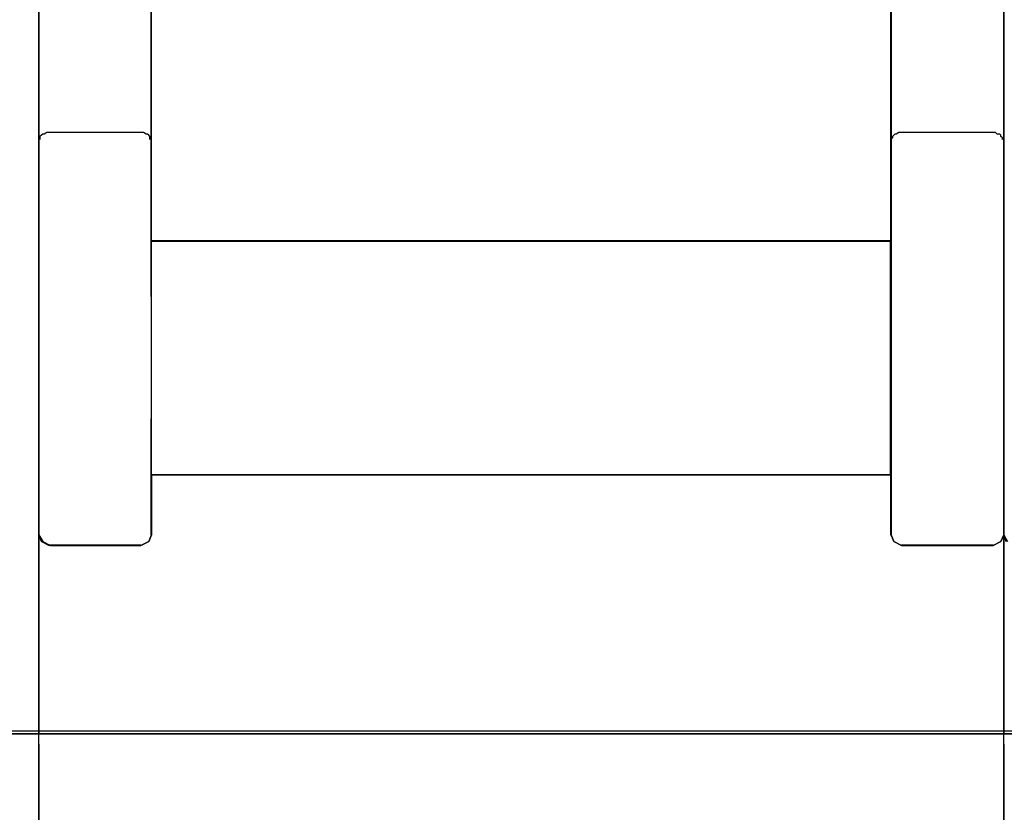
# Model space of a CAD drawing. Header units: millimetres. Extents: x -1290 to 1795, y -4192 to -1311.
# Tile 792 of 1056: x 1466.52 to 1470.19, y -2537.93 to -2534.97. Entities that reach past the tile are written whole.
import ezdxf

# ---------------------------------------------------------------- set-up
doc = ezdxf.new("R2010")
doc.units = ezdxf.units.MM
doc.layers.add('45', color=7, linetype='Continuous')
doc.layers.add('Aparatura', color=7, linetype='Continuous', lineweight=13)

# ---------------------------------------------------------------- blocks, each defined once
blk = doc.blocks.new('*U324')
at = {"layer": '45', "color": 7}
for points in [[(277.446119, -106.586674), (277.446119, -123.833896), (277.446119, -124.048592), (277.446119, -125.891397), (277.446119, -126.115038), (277.446119, -128.199375), (277.446119, -128.270941), (277.500081, -128.39618), (277.643979, -128.467745), (279.352768, -128.467745), (279.496666, -128.39618), (279.550628, -128.270941), (279.550628, -128.199375), (279.550628, -106.26463)], [(261.554375, -118.001329), (261.554375, -119.799406), (261.554375, -122.107385), (261.554375, -123.00195), (261.554375, -124.406418), (261.554375, -124.746353), (261.554375, -128.199375), (261.554375, -128.270941), (261.626324, -128.39618), (261.770222, -128.467745), (263.452031, -128.467745), (263.604923, -128.39618), (263.649891, -128.270941), (263.649891, -128.199375), (263.649891, -127.152734), (263.649891, -126.115038), (263.649891, -125.86456), (263.649891, -124.048592), (263.649891, -123.833896), (263.649891, -122.787254), (263.649891, -120.890776), (263.649891, -106.586674)], [(277.446119, -106.586674), (277.446119, -123.833896), (277.446119, -124.048592), (277.446119, -125.891397), (277.446119, -126.115038), (277.446119, -128.199375), (277.446119, -128.270941), (277.500081, -128.39618), (277.643979, -128.467745), (279.352768, -128.467745), (279.496666, -128.39618), (279.550628, -128.270941), (279.550628, -128.199375), (279.550628, -106.26463)], [(261.554375, -118.001329), (261.554375, -119.799406), (261.554375, -122.107385), (261.554375, -123.00195), (261.554375, -124.406418), (261.554375, -124.746353), (261.554375, -128.199375), (261.554375, -128.270941), (261.626324, -128.39618), (261.770222, -128.467745), (263.452031, -128.467745), (263.604923, -128.39618), (263.649891, -128.270941), (263.649891, -128.199375), (263.649891, -127.152734), (263.649891, -126.115038), (263.649891, -125.86456), (263.649891, -124.048592), (263.649891, -123.833896), (263.649891, -122.787254), (263.649891, -120.890776), (263.649891, -106.586674)], [(277.446119, -106.586674), (277.446119, -123.833896), (277.446119, -124.048592), (277.446119, -125.891397), (277.446119, -126.115038), (277.446119, -128.199375), (277.446119, -128.270941), (277.500081, -128.39618), (277.643979, -128.467745), (279.352768, -128.467745), (279.496666, -128.39618), (279.550628, -128.270941), (279.550628, -128.199375), (279.550628, -106.26463)], [(261.554375, -118.001329), (261.554375, -119.799406), (261.554375, -122.107385), (261.554375, -123.00195), (261.554375, -124.406418), (261.554375, -124.746353), (261.554375, -128.199375), (261.554375, -128.270941), (261.626324, -128.39618), (261.770222, -128.467745), (263.452031, -128.467745), (263.604923, -128.39618), (263.649891, -128.270941), (263.649891, -128.199375), (263.649891, -127.152734), (263.649891, -126.115038), (263.649891, -125.86456), (263.649891, -124.048592), (263.649891, -123.833896), (263.649891, -122.787254), (263.649891, -120.890776), (263.649891, -106.586674)], [(277.446119, -106.586674), (277.446119, -123.833896), (277.446119, -124.048592), (277.446119, -125.891397), (277.446119, -126.115038), (277.446119, -128.199375), (277.446119, -128.270941), (277.500081, -128.39618), (277.643979, -128.467745), (279.352768, -128.467745), (279.496666, -128.39618), (279.550628, -128.270941), (279.550628, -128.199375), (279.550628, -106.26463)], [(261.554375, -118.001329), (261.554375, -119.799406), (261.554375, -122.107385), (261.554375, -123.00195), (261.554375, -124.406418), (261.554375, -124.746353), (261.554375, -128.199375), (261.554375, -128.270941), (261.626324, -128.39618), (261.770222, -128.467745), (263.452031, -128.467745), (263.604923, -128.39618), (263.649891, -128.270941), (263.649891, -128.199375), (263.649891, -127.152734), (263.649891, -126.115038), (263.649891, -125.86456), (263.649891, -124.048592), (263.649891, -123.833896), (263.649891, -122.787254), (263.649891, -120.890776), (263.649891, -106.586674)], [(279.566827, -101.791803), (279.548838, -102.087009), (279.548838, -104.010325), (279.548838, -104.08189), (279.548838, -104.35026), (279.548838, -104.76176), (279.548838, -105.083804), (279.548838, -105.200097), (279.548838, -106.076771), (279.548838, -106.26463), (279.548838, -113.018599), (279.548838, -113.045436), (279.548838, -116.999416), (279.548838, -117.759796), (279.548838, -117.902927), (279.548838, -118.001329), (279.548838, -119.799406), (279.548838, -122.107385), (279.548838, -123.00195), (279.548838, -124.406418), (279.548838, -124.746353), (279.548838, -128.199375), (279.548838, -128.270941), (279.620794, -128.39618)], [(279.566827, -101.791803), (279.548838, -102.087009), (279.548838, -104.010325), (279.548838, -104.08189), (279.548838, -104.35026), (279.548838, -104.76176), (279.548838, -105.083804), (279.548838, -105.200097), (279.548838, -106.076771), (279.548838, -106.26463), (279.548838, -113.018599), (279.548838, -113.045436), (279.548838, -116.999416), (279.548838, -117.759796), (279.548838, -117.902927), (279.548838, -118.001329), (279.548838, -119.799406), (279.548838, -122.107385), (279.548838, -123.00195), (279.548838, -124.406418), (279.548838, -124.746353), (279.548838, -128.199375), (279.548838, -128.270941), (279.620794, -128.39618)], [(279.566827, -101.791803), (279.548838, -102.087009), (279.548838, -104.010325), (279.548838, -104.08189), (279.548838, -104.35026), (279.548838, -104.76176), (279.548838, -105.083804), (279.548838, -105.200097), (279.548838, -106.076771), (279.548838, -106.26463), (279.548838, -113.018599), (279.548838, -113.045436), (279.548838, -116.999416), (279.548838, -117.759796), (279.548838, -117.902927), (279.548838, -118.001329), (279.548838, -119.799406), (279.548838, -122.107385), (279.548838, -123.00195), (279.548838, -124.406418), (279.548838, -124.746353), (279.548838, -128.199375), (279.548838, -128.270941), (279.620794, -128.39618)], [(263.649044, -106.586266), (263.649044, -120.891214), (263.649044, -122.778858), (263.649044, -122.787805), (265.69985, -122.787805), (266.707263, -122.787805), (274.100956, -122.787805), (275.099375, -122.787805), (277.438012, -122.787805), (277.438012, -123.834508), (277.438012, -124.049217), (277.438012, -125.89213), (277.438012, -126.115785), (277.438012, -127.153542), (277.447007, -127.153542), (277.447007, -126.115785), (277.447007, -126.106839), (277.447007, -125.89213), (277.447007, -124.067109), (277.447007, -124.049217), (277.447007, -123.834508), (277.447007, -123.825562), (277.447007, -120.891214), (277.447007, -120.891214), (277.447007, -106.586266)], [(243.576025, -131.983058), (261.554375, -131.983058), (261.554375, -131.93833), (261.554375, -129.558824), (261.554375, -129.263622), (261.554375, -128.565872), (261.554375, -128.27067), (261.554375, -128.243834), (261.554375, -128.199106), (261.554375, -124.746138), (261.554375, -124.433045), (261.554375, -124.406209), (261.554375, -123.019654), (261.554375, -123.001763), (261.554375, -122.125103), (261.554375, -122.107212), (261.554375, -119.79927), (261.554375, -119.790324), (261.554375, -118.001221)], [(279.593806, -128.395362), (279.548838, -128.270106), (279.548838, -128.565353), (279.548838, -129.263209), (279.548838, -129.558456), (279.548838, -129.558456), (279.548838, -131.938324), (279.548838, -131.983058), (297.518236, -131.983058)]]:
    blk.add_lwpolyline(points, dxfattribs=at)
at = {"layer": '45', "color": 59}
for points in [[(279.566827, -101.791803), (279.548838, -102.087009), (279.548838, -104.010325), (279.548838, -104.08189), (279.548838, -104.35026), (279.548838, -104.76176), (279.548838, -105.083804), (279.548838, -105.200097), (279.548838, -106.076771), (279.548838, -106.26463), (279.548838, -113.018599), (279.548838, -113.045436), (279.548838, -116.999416), (279.548838, -117.759796), (279.548838, -117.902927), (279.548838, -118.001329), (279.548838, -119.799406), (279.548838, -122.107385), (279.548838, -123.00195), (279.548838, -124.406418), (279.548838, -124.746353), (279.548838, -128.199375), (279.548838, -128.270941), (279.620794, -128.39618)], [(263.649044, -106.586266), (263.649044, -120.891214), (263.649044, -122.778858), (263.649044, -122.787805), (265.69985, -122.787805), (266.707263, -122.787805), (274.100956, -122.787805), (275.099375, -122.787805), (277.438012, -122.787805), (277.438012, -123.834508), (277.438012, -124.049217), (277.438012, -125.89213), (277.438012, -126.115785), (277.438012, -127.153542), (277.447007, -127.153542), (277.447007, -126.115785), (277.447007, -126.106839), (277.447007, -125.89213), (277.447007, -124.067109), (277.447007, -124.049217), (277.447007, -123.834508), (277.447007, -123.825562), (277.447007, -120.891214), (277.447007, -120.891214), (277.447007, -106.586266)], [(243.576025, -131.983058), (261.554375, -131.983058), (261.554375, -131.93833), (261.554375, -129.558824), (261.554375, -129.263622), (261.554375, -128.565872), (261.554375, -128.27067), (261.554375, -128.243834), (261.554375, -128.199106), (261.554375, -124.746138), (261.554375, -124.433045), (261.554375, -124.406209), (261.554375, -123.019654), (261.554375, -123.001763), (261.554375, -122.125103), (261.554375, -122.107212), (261.554375, -119.79927), (261.554375, -119.790324), (261.554375, -118.001221)], [(243.576025, -131.983058), (261.554375, -131.983058), (261.554375, -131.93833), (261.554375, -129.558824), (261.554375, -129.263622), (261.554375, -128.565872), (261.554375, -128.27067), (261.554375, -128.243834), (261.554375, -128.199106), (261.554375, -124.746138), (261.554375, -124.433045), (261.554375, -124.406209), (261.554375, -123.019654), (261.554375, -123.001763), (261.554375, -122.125103), (261.554375, -122.107212), (261.554375, -119.79927), (261.554375, -119.790324), (261.554375, -118.001221)], [(279.593806, -128.395362), (279.548838, -128.270106), (279.548838, -128.565353), (279.548838, -129.263209), (279.548838, -129.558456), (279.548838, -129.558456), (279.548838, -131.938324), (279.548838, -131.983058), (297.518236, -131.983058)], [(279.593806, -128.395362), (279.548838, -128.270106), (279.548838, -128.565353), (279.548838, -129.263209), (279.548838, -129.558456), (279.548838, -129.558456), (279.548838, -131.938324), (279.548838, -131.983058), (297.518236, -131.983058)]]:
    blk.add_lwpolyline(points, dxfattribs=at)
at = {"layer": '45', "color": 139}
for points in [[(261.554375, -128.200237), (261.554375, -106.264541)], [(261.554375, -128.200237), (261.554375, -106.264541)], [(279.548838, -128.200237), (279.548838, -106.264541)], [(279.548838, -128.200237), (279.548838, -106.264541)], [(263.649044, -123.824947), (263.649044, -106.576934)], [(277.445217, -123.824947), (277.445217, -106.576934)], [(261.554375, -113.045612), (261.554375, -119.790775)], [(279.548838, -113.045612), (279.548838, -119.790775)], [(261.554375, -119.78898), (261.554375, -122.126537)], [(279.548838, -119.78898), (279.548838, -122.126537)], [(261.771003, -120.76386), (261.725839, -120.76386), (261.69874, -120.76386), (261.653575, -120.791175), (261.626476, -120.791175), (261.599377, -120.809385), (261.572278, -120.8367), (261.572278, -120.864015), (261.572278, -120.89133)], [(263.434207, -120.76386), (261.769213, -120.76386)], [(263.62398, -120.89133), (263.62398, -120.864015), (263.62398, -120.8367), (263.605736, -120.809385), (263.57837, -120.791175), (263.551003, -120.791175), (263.505393, -120.76386), (263.478027, -120.76386), (263.432416, -120.76386)], [(277.670797, -120.76386), (277.616658, -120.76386), (277.589588, -120.76386), (277.544472, -120.791175), (277.517402, -120.791175), (277.499356, -120.809385), (277.472286, -120.8367), (277.472286, -120.864015), (277.445217, -120.89133)], [(279.325048, -120.76386), (277.669006, -120.76386)], [(279.523773, -120.89133), (279.523773, -120.864015), (279.49643, -120.8367), (279.49643, -120.809385), (279.478202, -120.791175), (279.423516, -120.791175), (279.396173, -120.76386), (279.350601, -120.76386), (279.323258, -120.76386)], [(261.554375, -123.020626), (261.554375, -122.124742)], [(279.548838, -123.020626), (279.548838, -122.124742)], [(263.649044, -122.776457), (265.700746, -122.776457)], [(265.698956, -122.776457), (266.708694, -122.776457)], [(266.706904, -122.776457), (274.100907, -122.776457)], [(274.099117, -122.776457), (275.108855, -122.776457)], [(275.107065, -122.776457), (277.418362, -122.776457)], [(261.554375, -123.018831), (261.554375, -124.433574)], [(279.548838, -123.018831), (279.548838, -124.433574)], [(263.649044, -123.823152), (263.649044, -124.047043), (263.649044, -125.891912), (263.649044, -126.106848)], [(277.445217, -126.106848), (277.445217, -125.891912), (277.445217, -124.064955), (277.445217, -123.823152)], [(261.554375, -124.431778), (261.554375, -124.747761)], [(279.548838, -124.431778), (279.548838, -124.747761)], [(261.554375, -124.745966), (261.554375, -128.56649)], [(279.548838, -124.745966), (279.548838, -128.56649)], [(263.649044, -128.200237), (263.649044, -126.105053)], [(277.445217, -128.200237), (277.445217, -126.105053)], [(263.649044, -127.151747), (265.700746, -127.151747)], [(265.698956, -127.151747), (266.708694, -127.151747)], [(266.706904, -127.151747), (274.100907, -127.151747)], [(274.099117, -127.151747), (275.108855, -127.151747)], [(275.107065, -127.151747), (277.447007, -127.151747)], [(261.554375, -128.245121), (261.554375, -128.198441)], [(261.554375, -128.272051), (261.554375, -128.198441)], [(261.554375, -128.56649), (261.554375, -128.270256)], [(261.554375, -128.270256), (261.600923, -128.395931)], [(263.604287, -128.395931), (263.650835, -128.270256)], [(263.649044, -128.272051), (263.649044, -128.198441)], [(277.445217, -128.272051), (277.445217, -128.198441)], [(277.445217, -128.270256), (277.500717, -128.395931)], [(279.495128, -128.395931), (279.550628, -128.270256)], [(279.548838, -128.272051), (279.548838, -128.198441)], [(279.548838, -128.272051), (279.548838, -128.198441)], [(279.548838, -128.56649), (279.548838, -128.270256)], [(279.548838, -128.270256), (279.595386, -128.395931)], [(261.599133, -128.394135), (261.744149, -128.467745)], [(263.45211, -128.46595), (261.742358, -128.46595)], [(263.450319, -128.467745), (263.606077, -128.394135)], [(277.498926, -128.394135), (277.643942, -128.467745)], [(279.351903, -128.46595), (277.642152, -128.46595)], [(279.351903, -128.467745), (279.496919, -128.394135)], [(261.554375, -129.264884), (261.554375, -128.564695)], [(261.554375, -128.564695), (261.554375, -129.264884)], [(279.548838, -129.264884), (279.548838, -128.564695)], [(279.548838, -128.564695), (279.548838, -129.264884)], [(261.554375, -129.263089), (261.554375, -129.559323)], [(261.554375, -129.263089), (261.554375, -129.559323)], [(279.548838, -129.263089), (279.548838, -129.559323)], [(279.548838, -129.263089), (279.548838, -129.559323)], [(261.554375, -131.983058), (261.554375, -129.557528)], [(261.554375, -131.983058), (261.554375, -129.557528)], [(279.548838, -131.983058), (279.548838, -129.557528)], [(279.548838, -131.983058), (279.548838, -129.557528)], [(243.576025, -131.981263), (261.554375, -131.981263)], [(261.554375, -132.036919), (261.554375, -131.936379)], [(261.554375, -146.340543), (261.554375, -131.981263)], [(261.554375, -131.981263), (279.550628, -131.981263)], [(261.554375, -146.340543), (261.554375, -131.981263)], [(261.554375, -132.180547), (261.554375, -132.035123)], [(279.548838, -132.036919), (279.548838, -131.936379)], [(279.548838, -146.340543), (279.548838, -131.981263)], [(279.548838, -131.981263), (297.546881, -131.981263)], [(279.548838, -146.340543), (279.548838, -131.981263)], [(279.548838, -132.180547), (279.548838, -132.035123)], [(261.554375, -132.178752), (261.554375, -145.660102)], [(279.548838, -132.178752), (279.548838, -145.660102)]]:
    blk.add_lwpolyline(points, dxfattribs=at)
at = {"layer": '45', "color": 7}
for points in [[(274.100989, -122.785434), (266.707273, -122.785434), (265.699856, -122.785434), (263.649044, -122.785434), (263.649044, -123.832706), (263.649044, -124.047531), (263.649044, -125.864592), (263.649044, -126.115222), (263.649044, -127.153542), (265.699856, -127.153542), (266.707273, -127.153542), (274.100989, -127.153542), (275.099411, -127.153542), (277.438056, -127.153542), (277.438056, -126.115222), (277.438056, -125.891446), (277.438056, -124.047531), (277.438056, -123.832706), (277.438056, -122.785434), (275.099411, -122.785434), (274.100989, -122.785434)], [(274.100989, -122.785434), (266.707273, -122.785434), (265.699856, -122.785434), (263.649044, -122.785434), (263.649044, -123.832706), (263.649044, -124.047531), (263.649044, -125.864592), (263.649044, -126.115222), (263.649044, -127.153542), (265.699856, -127.153542), (266.707273, -127.153542), (274.100989, -127.153542), (275.099411, -127.153542), (277.438056, -127.153542), (277.438056, -126.115222), (277.438056, -125.891446), (277.438056, -124.047531), (277.438056, -123.832706), (277.438056, -122.785434), (275.099411, -122.785434), (274.100989, -122.785434)], [(274.100989, -122.785434), (266.707273, -122.785434), (265.699856, -122.785434), (263.649044, -122.785434), (263.649044, -123.832706), (263.649044, -124.047531), (263.649044, -125.864592), (263.649044, -126.115222), (263.649044, -127.153542), (265.699856, -127.153542), (266.707273, -127.153542), (274.100989, -127.153542), (275.099411, -127.153542), (277.438056, -127.153542), (277.438056, -126.115222), (277.438056, -125.891446), (277.438056, -124.047531), (277.438056, -123.832706), (277.438056, -122.785434), (275.099411, -122.785434), (274.100989, -122.785434)], [(274.100989, -122.785434), (266.707273, -122.785434), (265.699856, -122.785434), (263.649044, -122.785434), (263.649044, -123.832706), (263.649044, -124.047531), (263.649044, -125.864592), (263.649044, -126.115222), (263.649044, -127.153542), (265.699856, -127.153542), (266.707273, -127.153542), (274.100989, -127.153542), (275.099411, -127.153542), (277.438056, -127.153542), (277.438056, -126.115222), (277.438056, -125.891446), (277.438056, -124.047531), (277.438056, -123.832706), (277.438056, -122.785434), (275.099411, -122.785434), (274.100989, -122.785434)], [(261.554375, -129.558456), (261.554375, -131.938324), (261.554375, -131.983058), (279.550628, -131.983058), (279.550628, -131.938324), (279.550628, -129.558456), (279.550628, -129.263209), (279.550628, -128.565353), (279.550628, -128.270106), (279.496666, -128.395362), (279.352768, -128.466937), (277.643979, -128.466937), (277.500081, -128.395362), (277.446119, -128.270106), (277.446119, -128.198531), (277.446119, -127.151747), (277.437125, -127.151747), (275.107775, -127.151747), (275.098781, -127.151747), (274.100489, -127.151747), (266.707725, -127.151747), (265.700438, -127.151747), (263.649891, -127.151747), (263.649891, -128.198531), (263.649891, -128.270106), (263.604923, -128.395362), (263.452031, -128.466937), (261.770222, -128.466937), (261.743241, -128.466937), (261.599343, -128.395362), (261.554375, -128.270106), (261.554375, -128.565353), (261.554375, -129.263209), (261.554375, -129.558456)], [(315.514489, -131.936379), (243.576025, -131.936379), (243.576025, -179.66061), (315.514489, -179.66061), (315.514489, -131.936379)]]:
    blk.add_lwpolyline(points, close=True, dxfattribs=at)
at = {"layer": '45', "color": 59}
for points in [[(261.554375, -129.558456), (261.554375, -131.938324), (261.554375, -131.983058), (279.550628, -131.983058), (279.550628, -131.938324), (279.550628, -129.558456), (279.550628, -129.263209), (279.550628, -128.565353), (279.550628, -128.270106), (279.496666, -128.395362), (279.352768, -128.466937), (277.643979, -128.466937), (277.500081, -128.395362), (277.446119, -128.270106), (277.446119, -128.198531), (277.446119, -127.151747), (277.437125, -127.151747), (275.107775, -127.151747), (275.098781, -127.151747), (274.100489, -127.151747), (266.707725, -127.151747), (265.700438, -127.151747), (263.649891, -127.151747), (263.649891, -128.198531), (263.649891, -128.270106), (263.604923, -128.395362), (263.452031, -128.466937), (261.770222, -128.466937), (261.743241, -128.466937), (261.599343, -128.395362), (261.554375, -128.270106), (261.554375, -128.565353), (261.554375, -129.263209), (261.554375, -129.558456)], [(261.554375, -129.558456), (261.554375, -131.938324), (261.554375, -131.983058), (279.550628, -131.983058), (279.550628, -131.938324), (279.550628, -129.558456), (279.550628, -129.263209), (279.550628, -128.565353), (279.550628, -128.270106), (279.496666, -128.395362), (279.352768, -128.466937), (277.643979, -128.466937), (277.500081, -128.395362), (277.446119, -128.270106), (277.446119, -128.198531), (277.446119, -127.151747), (277.437125, -127.151747), (275.107775, -127.151747), (275.098781, -127.151747), (274.100489, -127.151747), (266.707725, -127.151747), (265.700438, -127.151747), (263.649891, -127.151747), (263.649891, -128.198531), (263.649891, -128.270106), (263.604923, -128.395362), (263.452031, -128.466937), (261.770222, -128.466937), (261.743241, -128.466937), (261.599343, -128.395362), (261.554375, -128.270106), (261.554375, -128.565353), (261.554375, -129.263209), (261.554375, -129.558456)], [(315.514489, -131.936379), (243.576025, -131.936379), (243.576025, -179.66061), (315.514489, -179.66061), (315.514489, -131.936379)]]:
    blk.add_lwpolyline(points, close=True, dxfattribs=at)

msp = doc.modelspace()

# ---------------------------------------------------------------- block references
at = {"layer": 'Aparatura', "color": 7, "lineweight": 13, "xscale": 0.2, "yscale": 0.2, "zscale": 0.2}
msp.add_blockref('*U324', (1414.278, -2511.2423), dxfattribs=at)

doc.saveas('drawing.dxf')
